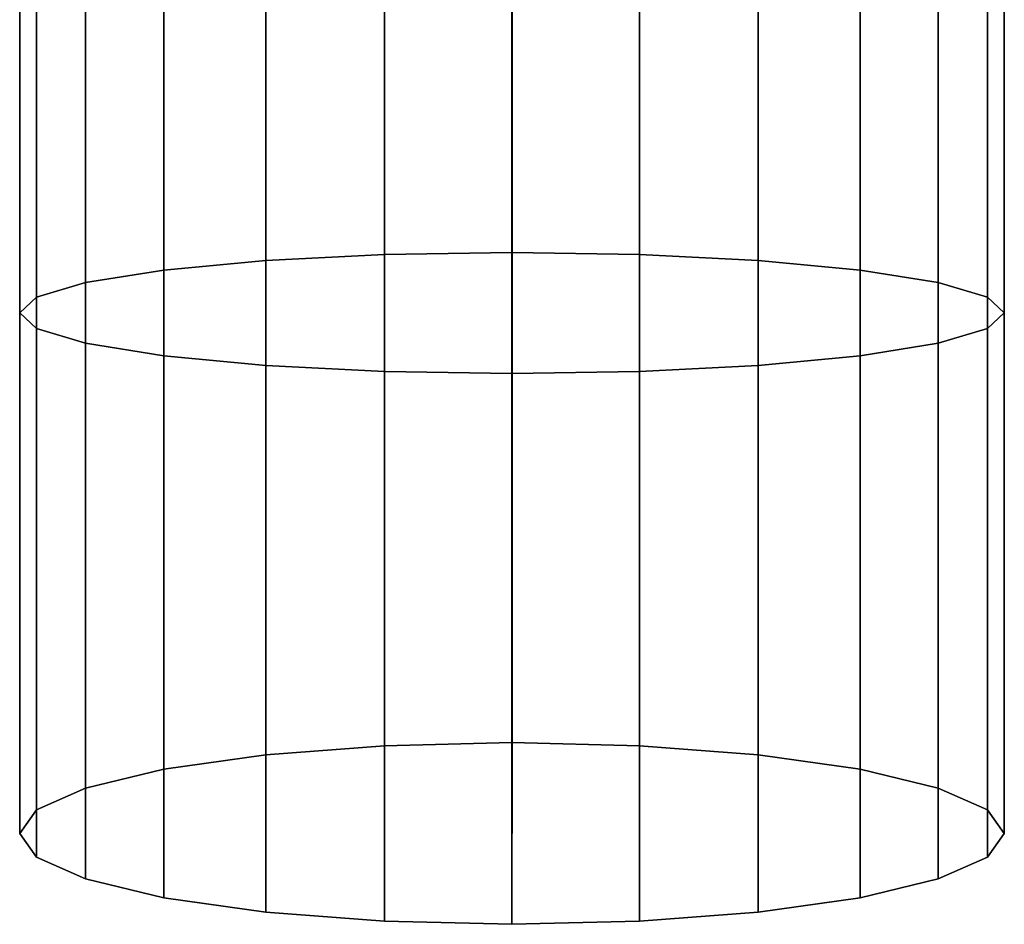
# Model space of a CAD drawing. Header units: inches. Extents: x 15 to 546804, y -66 to 267312.
# Tile 337 of 478: x 434201 to 434217, y 129440 to 129455. Entities that reach past the tile are written whole.
import ezdxf

# ---------------------------------------------------------------- set-up
doc = ezdxf.new("R2010")
doc.units = ezdxf.units.IN
doc.header["$MEASUREMENT"] = 0

msp = doc.modelspace()

# ---------------------------------------------------------------- linework, layer by layer
at = {"color": 7, "extrusion": (-1, 1.27576e-07, 4.74186e-12)}
for p, q in [((434201.219, 129458.967, 924.05), (434201.219, 129450.367, 924.599)), ((434201.492, 129458.972, 922.084), (434201.492, 129450.112, 922.649)), ((434201.492, 129458.963, 926.017), (434201.492, 129450.621, 926.549)), ((434202.291, 129458.976, 920.251), (434202.291, 129449.875, 920.832)), ((434202.291, 129458.958, 927.849), (434202.291, 129450.858, 928.366)), ((434203.562, 129458.979, 918.677), (434203.562, 129449.671, 919.271)), ((434203.562, 129458.955, 929.423), (434203.562, 129451.062, 929.927)), ((434205.219, 129458.982, 917.47), (434205.219, 129449.515, 918.074)), ((434205.219, 129458.952, 930.63), (434205.219, 129451.218, 931.124)), ((434207.149, 129458.984, 916.711), (434207.149, 129449.417, 917.321)), ((434207.149, 129458.95, 931.389), (434207.149, 129451.316, 931.877)), ((434209.219, 129458.984, 916.452), (434209.219, 129449.383, 917.065)), ((434209.219, 129451.35, 932.133), (434209.219, 129458.95, 931.648)), ((434211.29, 129458.984, 916.711), (434211.29, 129449.417, 917.321)), ((434211.29, 129458.95, 931.389), (434211.29, 129451.316, 931.877)), ((434213.219, 129458.982, 917.47), (434213.219, 129449.515, 918.074)), ((434213.219, 129458.952, 930.63), (434213.219, 129451.218, 931.124)), ((434214.876, 129458.979, 918.677), (434214.876, 129449.671, 919.271)), ((434214.876, 129458.955, 929.423), (434214.876, 129451.062, 929.927)), ((434216.147, 129458.976, 920.251), (434216.147, 129449.875, 920.832)), ((434216.147, 129458.958, 927.849), (434216.147, 129450.858, 928.366)), ((434216.947, 129458.972, 922.084), (434216.947, 129450.112, 922.649)), ((434216.947, 129458.963, 926.017), (434216.947, 129450.621, 926.549)), ((434217.219, 129458.967, 924.05), (434217.219, 129450.367, 924.599)), ((434203.562, 129451.062, 929.927), (434205.219, 129451.218, 931.124)), ((434205.219, 129451.218, 931.124), (434207.149, 129451.316, 931.877)), ((434205.219, 129451.218, 931.124), (434205.219, 129443.19, 932.716)), ((434207.149, 129451.316, 931.877), (434209.219, 129451.35, 932.133)), ((434207.149, 129451.316, 931.877), (434207.149, 129443.338, 933.459)), ((434209.219, 129451.35, 932.133), (434211.29, 129451.316, 931.877)), ((434209.219, 129443.388, 933.712), (434209.219, 129451.35, 932.133)), ((434211.29, 129451.316, 931.877), (434213.219, 129451.218, 931.124)), ((434211.29, 129451.316, 931.877), (434211.29, 129443.338, 933.459)), ((434213.219, 129451.218, 931.124), (434214.876, 129451.062, 929.927)), ((434213.219, 129451.218, 931.124), (434213.219, 129443.19, 932.716)), ((434202.291, 129450.858, 928.366), (434203.562, 129451.062, 929.927)), ((434203.562, 129451.062, 929.927), (434203.562, 129442.956, 931.534)), ((434214.876, 129451.062, 929.927), (434216.147, 129450.858, 928.366)), ((434214.876, 129451.062, 929.927), (434214.876, 129442.956, 931.534)), ((434201.492, 129450.621, 926.549), (434202.291, 129450.858, 928.366)), ((434202.291, 129450.858, 928.366), (434202.291, 129442.651, 929.994)), ((434216.147, 129450.858, 928.366), (434216.947, 129450.621, 926.549)), ((434216.147, 129450.858, 928.366), (434216.147, 129442.651, 929.994)), ((434201.219, 129450.367, 924.599), (434201.492, 129450.621, 926.549)), ((434201.492, 129450.621, 926.549), (434201.492, 129442.295, 928.2)), ((434216.947, 129450.621, 926.549), (434217.219, 129450.367, 924.599)), ((434216.947, 129450.621, 926.549), (434216.947, 129442.295, 928.2)), ((434201.492, 129450.112, 922.649), (434201.219, 129450.367, 924.599)), ((434201.219, 129450.367, 924.599), (434201.219, 129441.913, 926.275)), ((434217.219, 129450.367, 924.599), (434216.947, 129450.112, 922.649)), ((434217.219, 129450.367, 924.599), (434217.219, 129441.913, 926.275)), ((434202.291, 129449.875, 920.832), (434201.492, 129450.112, 922.649)), ((434201.492, 129450.112, 922.649), (434201.492, 129441.531, 924.351)), ((434216.947, 129450.112, 922.649), (434216.147, 129449.875, 920.832)), ((434216.947, 129450.112, 922.649), (434216.947, 129441.531, 924.351)), ((434203.562, 129449.671, 919.271), (434202.291, 129449.875, 920.832)), ((434202.291, 129449.875, 920.832), (434202.291, 129441.176, 922.557)), ((434216.147, 129449.875, 920.832), (434214.876, 129449.671, 919.271)), ((434216.147, 129449.875, 920.832), (434216.147, 129441.176, 922.557)), ((434205.219, 129449.515, 918.074), (434203.562, 129449.671, 919.271)), ((434203.562, 129449.671, 919.271), (434203.562, 129440.87, 921.017)), ((434214.876, 129449.671, 919.271), (434213.219, 129449.515, 918.074)), ((434214.876, 129449.671, 919.271), (434214.876, 129440.87, 921.017)), ((434207.149, 129449.417, 917.321), (434205.219, 129449.515, 918.074)), ((434205.219, 129449.515, 918.074), (434205.219, 129440.636, 919.835)), ((434213.219, 129449.515, 918.074), (434211.29, 129449.417, 917.321)), ((434213.219, 129449.515, 918.074), (434213.219, 129440.636, 919.835)), ((434209.219, 129449.383, 917.065), (434207.149, 129449.417, 917.321)), ((434207.149, 129449.417, 917.321), (434207.149, 129440.489, 919.092)), ((434211.29, 129449.417, 917.321), (434209.219, 129449.383, 917.065)), ((434209.219, 129449.383, 917.065), (434209.219, 129440.438, 918.839)), ((434211.29, 129449.417, 917.321), (434211.29, 129440.489, 919.092)), ((434207.149, 129443.338, 933.459), (434209.219, 129443.388, 933.712)), ((434209.219, 129443.388, 933.712), (434211.29, 129443.338, 933.459)), ((434205.219, 129443.19, 932.716), (434207.149, 129443.338, 933.459)), ((434211.29, 129443.338, 933.459), (434213.219, 129443.19, 932.716)), ((434203.562, 129442.956, 931.534), (434205.219, 129443.19, 932.716)), ((434213.219, 129443.19, 932.716), (434214.876, 129442.956, 931.534)), ((434202.291, 129442.651, 929.994), (434203.562, 129442.956, 931.534)), ((434214.876, 129442.956, 931.534), (434216.147, 129442.651, 929.994)), ((434201.492, 129442.295, 928.2), (434202.291, 129442.651, 929.994)), ((434216.147, 129442.651, 929.994), (434216.947, 129442.295, 928.2)), ((434201.219, 129441.913, 926.275), (434201.492, 129442.295, 928.2)), ((434216.947, 129442.295, 928.2), (434217.219, 129441.913, 926.275)), ((434201.492, 129441.531, 924.351), (434201.219, 129441.913, 926.275)), ((434217.219, 129441.913, 926.275), (434216.947, 129441.531, 924.351)), ((434202.291, 129441.176, 922.557), (434201.492, 129441.531, 924.351)), ((434216.947, 129441.531, 924.351), (434216.147, 129441.176, 922.557)), ((434203.562, 129440.87, 921.017), (434202.291, 129441.176, 922.557)), ((434216.147, 129441.176, 922.557), (434214.876, 129440.87, 921.017)), ((434205.219, 129440.636, 919.835), (434203.562, 129440.87, 921.017)), ((434214.876, 129440.87, 921.017), (434213.219, 129440.636, 919.835)), ((434207.149, 129440.489, 919.092), (434205.219, 129440.636, 919.835)), ((434213.219, 129440.636, 919.835), (434211.29, 129440.489, 919.092)), ((434209.219, 129440.438, 918.839), (434207.149, 129440.489, 919.092)), ((434211.29, 129440.489, 919.092), (434209.219, 129440.438, 918.839))]:
    msp.add_line(p, q, dxfattribs=at)
msp.add_arc((-129458.873, 989.365, -434209.203), 65.315, 194.21435, 285.00001, dxfattribs=at)
at = {"color": 7}
for points, invisible_edges in [([(434201.492, 129458.972, 922.084), (434201.219, 129458.967, 924.05), (434201.492, 129450.112, 922.649)], 2), ([(434201.219, 129450.367, 924.599), (434201.492, 129450.112, 922.649), (434201.219, 129458.967, 924.05)], 2), ([(434201.219, 129458.967, 924.05), (434201.492, 129458.963, 926.017), (434201.219, 129450.367, 924.599)], 2), ([(434201.492, 129450.621, 926.549), (434201.219, 129450.367, 924.599), (434201.492, 129458.963, 926.017)], 2), ([(434202.291, 129458.976, 920.251), (434201.492, 129458.972, 922.084), (434202.291, 129449.875, 920.832)], 2), ([(434201.492, 129450.112, 922.649), (434202.291, 129449.875, 920.832), (434201.492, 129458.972, 922.084)], 2), ([(434201.492, 129458.963, 926.017), (434202.291, 129458.958, 927.849), (434201.492, 129450.621, 926.549)], 2), ([(434202.291, 129450.858, 928.366), (434201.492, 129450.621, 926.549), (434202.291, 129458.958, 927.849)], 2), ([(434203.562, 129458.979, 918.677), (434202.291, 129458.976, 920.251), (434203.562, 129449.671, 919.271)], 2), ([(434202.291, 129449.875, 920.832), (434203.562, 129449.671, 919.271), (434202.291, 129458.976, 920.251)], 2), ([(434202.291, 129458.958, 927.849), (434203.562, 129458.955, 929.423), (434202.291, 129450.858, 928.366)], 2), ([(434203.562, 129451.062, 929.927), (434202.291, 129450.858, 928.366), (434203.562, 129458.955, 929.423)], 2), ([(434205.219, 129458.982, 917.47), (434203.562, 129458.979, 918.677), (434205.219, 129449.515, 918.074)], 2), ([(434203.562, 129449.671, 919.271), (434205.219, 129449.515, 918.074), (434203.562, 129458.979, 918.677)], 2), ([(434203.562, 129458.955, 929.423), (434205.219, 129458.952, 930.63), (434203.562, 129451.062, 929.927)], 2), ([(434205.219, 129451.218, 931.124), (434203.562, 129451.062, 929.927), (434205.219, 129458.952, 930.63)], 2), ([(434207.149, 129458.984, 916.711), (434205.219, 129458.982, 917.47), (434207.149, 129449.417, 917.321)], 2), ([(434205.219, 129449.515, 918.074), (434207.149, 129449.417, 917.321), (434205.219, 129458.982, 917.47)], 2), ([(434205.219, 129458.952, 930.63), (434207.149, 129458.95, 931.389), (434205.219, 129451.218, 931.124)], 2), ([(434207.149, 129451.316, 931.877), (434205.219, 129451.218, 931.124), (434207.149, 129458.95, 931.389)], 2), ([(434209.219, 129458.984, 916.452), (434207.149, 129458.984, 916.711), (434209.219, 129449.383, 917.065)], 2), ([(434207.149, 129449.417, 917.321), (434209.219, 129449.383, 917.065), (434207.149, 129458.984, 916.711)], 2), ([(434207.149, 129458.95, 931.389), (434209.219, 129458.95, 931.648), (434207.149, 129451.316, 931.877)], 2), ([(434209.219, 129451.35, 932.133), (434207.149, 129451.316, 931.877), (434209.219, 129458.95, 931.648)], 2), ([(434209.219, 129458.984, 916.452), (434209.219, 129449.383, 917.065), (434211.29, 129458.984, 916.711)], 2), ([(434211.29, 129449.417, 917.321), (434211.29, 129458.984, 916.711), (434209.219, 129449.383, 917.065)], 2), ([(434211.29, 129458.95, 931.389), (434211.29, 129451.316, 931.877), (434209.219, 129458.95, 931.648)], 2), ([(434209.219, 129451.35, 932.133), (434209.219, 129458.95, 931.648), (434211.29, 129451.316, 931.877)], 2), ([(434211.29, 129458.984, 916.711), (434211.29, 129449.417, 917.321), (434213.219, 129458.982, 917.47)], 2), ([(434213.219, 129449.515, 918.074), (434213.219, 129458.982, 917.47), (434211.29, 129449.417, 917.321)], 2), ([(434213.219, 129458.952, 930.63), (434213.219, 129451.218, 931.124), (434211.29, 129458.95, 931.389)], 2), ([(434211.29, 129451.316, 931.877), (434211.29, 129458.95, 931.389), (434213.219, 129451.218, 931.124)], 2), ([(434213.219, 129458.982, 917.47), (434213.219, 129449.515, 918.074), (434214.876, 129458.979, 918.677)], 2), ([(434214.876, 129449.671, 919.271), (434214.876, 129458.979, 918.677), (434213.219, 129449.515, 918.074)], 2), ([(434214.876, 129458.955, 929.423), (434214.876, 129451.062, 929.927), (434213.219, 129458.952, 930.63)], 2), ([(434213.219, 129451.218, 931.124), (434213.219, 129458.952, 930.63), (434214.876, 129451.062, 929.927)], 2), ([(434214.876, 129458.979, 918.677), (434214.876, 129449.671, 919.271), (434216.147, 129458.976, 920.251)], 2), ([(434216.147, 129449.875, 920.832), (434216.147, 129458.976, 920.251), (434214.876, 129449.671, 919.271)], 2), ([(434216.147, 129458.958, 927.849), (434216.147, 129450.858, 928.366), (434214.876, 129458.955, 929.423)], 2), ([(434214.876, 129451.062, 929.927), (434214.876, 129458.955, 929.423), (434216.147, 129450.858, 928.366)], 2), ([(434216.147, 129458.976, 920.251), (434216.147, 129449.875, 920.832), (434216.947, 129458.972, 922.084)], 2), ([(434216.947, 129450.112, 922.649), (434216.947, 129458.972, 922.084), (434216.147, 129449.875, 920.832)], 2), ([(434216.147, 129450.858, 928.366), (434216.147, 129458.958, 927.849), (434216.947, 129450.621, 926.549)], 2), ([(434216.947, 129458.963, 926.017), (434216.947, 129450.621, 926.549), (434216.147, 129458.958, 927.849)], 2), ([(434216.947, 129458.972, 922.084), (434216.947, 129450.112, 922.649), (434217.219, 129458.967, 924.05)], 2), ([(434217.219, 129458.967, 924.05), (434217.219, 129450.367, 924.599), (434216.947, 129458.963, 926.017)], 2), ([(434217.219, 129450.367, 924.599), (434217.219, 129458.967, 924.05), (434216.947, 129450.112, 922.649)], 2), ([(434216.947, 129450.621, 926.549), (434216.947, 129458.963, 926.017), (434217.219, 129450.367, 924.599)], 2), ([(434205.219, 129451.218, 931.124), (434205.219, 129443.19, 932.716), (434203.562, 129451.062, 929.927)], 2), ([(434207.149, 129451.316, 931.877), (434207.149, 129443.338, 933.459), (434205.219, 129451.218, 931.124)], 2), ([(434205.219, 129443.19, 932.716), (434205.219, 129451.218, 931.124), (434207.149, 129443.338, 933.459)], 2), ([(434209.219, 129451.35, 932.133), (434209.219, 129443.388, 933.712), (434207.149, 129451.316, 931.877)], 2), ([(434207.149, 129443.338, 933.459), (434207.149, 129451.316, 931.877), (434209.219, 129443.388, 933.712)], 2), ([(434209.219, 129451.35, 932.133), (434211.29, 129451.316, 931.877), (434209.219, 129443.388, 933.712)], 2), ([(434211.29, 129443.338, 933.459), (434209.219, 129443.388, 933.712), (434211.29, 129451.316, 931.877)], 2), ([(434211.29, 129451.316, 931.877), (434213.219, 129451.218, 931.124), (434211.29, 129443.338, 933.459)], 2), ([(434213.219, 129443.19, 932.716), (434211.29, 129443.338, 933.459), (434213.219, 129451.218, 931.124)], 2), ([(434213.219, 129451.218, 931.124), (434214.876, 129451.062, 929.927), (434213.219, 129443.19, 932.716)], 2), ([(434202.291, 129450.858, 928.366), (434203.562, 129451.062, 929.927), (434202.291, 129442.651, 929.994)], 2), ([(434203.562, 129442.956, 931.534), (434202.291, 129442.651, 929.994), (434203.562, 129451.062, 929.927)], 2), ([(434203.562, 129442.956, 931.534), (434203.562, 129451.062, 929.927), (434205.219, 129443.19, 932.716)], 2), ([(434214.876, 129442.956, 931.534), (434213.219, 129443.19, 932.716), (434214.876, 129451.062, 929.927)], 2), ([(434216.147, 129450.858, 928.366), (434216.147, 129442.651, 929.994), (434214.876, 129451.062, 929.927)], 2), ([(434214.876, 129442.956, 931.534), (434214.876, 129451.062, 929.927), (434216.147, 129442.651, 929.994)], 2), ([(434201.492, 129450.621, 926.549), (434202.291, 129450.858, 928.366), (434201.492, 129442.295, 928.2)], 2), ([(434202.291, 129442.651, 929.994), (434201.492, 129442.295, 928.2), (434202.291, 129450.858, 928.366)], 2), ([(434216.947, 129450.621, 926.549), (434216.947, 129442.295, 928.2), (434216.147, 129450.858, 928.366)], 2), ([(434216.147, 129442.651, 929.994), (434216.147, 129450.858, 928.366), (434216.947, 129442.295, 928.2)], 2), ([(434201.219, 129450.367, 924.599), (434201.492, 129450.621, 926.549), (434201.219, 129441.913, 926.275)], 2), ([(434201.492, 129442.295, 928.2), (434201.219, 129441.913, 926.275), (434201.492, 129450.621, 926.549)], 2), ([(434217.219, 129450.367, 924.599), (434217.219, 129441.913, 926.275), (434216.947, 129450.621, 926.549)], 2), ([(434216.947, 129442.295, 928.2), (434216.947, 129450.621, 926.549), (434217.219, 129441.913, 926.275)], 2), ([(434201.492, 129450.112, 922.649), (434201.219, 129450.367, 924.599), (434201.492, 129441.531, 924.351)], 2), ([(434201.219, 129441.913, 926.275), (434201.492, 129441.531, 924.351), (434201.219, 129450.367, 924.599)], 2), ([(434216.947, 129450.112, 922.649), (434216.947, 129441.531, 924.351), (434217.219, 129450.367, 924.599)], 2), ([(434217.219, 129441.913, 926.275), (434217.219, 129450.367, 924.599), (434216.947, 129441.531, 924.351)], 2), ([(434202.291, 129449.875, 920.832), (434201.492, 129450.112, 922.649), (434202.291, 129441.176, 922.557)], 2), ([(434201.492, 129441.531, 924.351), (434202.291, 129441.176, 922.557), (434201.492, 129450.112, 922.649)], 2), ([(434216.147, 129449.875, 920.832), (434216.147, 129441.176, 922.557), (434216.947, 129450.112, 922.649)], 2), ([(434216.947, 129441.531, 924.351), (434216.947, 129450.112, 922.649), (434216.147, 129441.176, 922.557)], 2), ([(434203.562, 129449.671, 919.271), (434202.291, 129449.875, 920.832), (434203.562, 129440.87, 921.017)], 2), ([(434202.291, 129441.176, 922.557), (434203.562, 129440.87, 921.017), (434202.291, 129449.875, 920.832)], 2), ([(434214.876, 129449.671, 919.271), (434214.876, 129440.87, 921.017), (434216.147, 129449.875, 920.832)], 2), ([(434216.147, 129441.176, 922.557), (434216.147, 129449.875, 920.832), (434214.876, 129440.87, 921.017)], 2), ([(434203.562, 129449.671, 919.271), (434203.562, 129440.87, 921.017), (434205.219, 129449.515, 918.074)], 2), ([(434214.876, 129449.671, 919.271), (434213.219, 129449.515, 918.074), (434214.876, 129440.87, 921.017)], 2), ([(434205.219, 129440.636, 919.835), (434205.219, 129449.515, 918.074), (434203.562, 129440.87, 921.017)], 2), ([(434205.219, 129449.515, 918.074), (434205.219, 129440.636, 919.835), (434207.149, 129449.417, 917.321)], 2), ([(434213.219, 129449.515, 918.074), (434211.29, 129449.417, 917.321), (434213.219, 129440.636, 919.835)], 2), ([(434213.219, 129440.636, 919.835), (434214.876, 129440.87, 921.017), (434213.219, 129449.515, 918.074)], 2), ([(434207.149, 129440.489, 919.092), (434207.149, 129449.417, 917.321), (434205.219, 129440.636, 919.835)], 2), ([(434207.149, 129449.417, 917.321), (434207.149, 129440.489, 919.092), (434209.219, 129449.383, 917.065)], 2), ([(434209.219, 129440.438, 918.839), (434209.219, 129449.383, 917.065), (434207.149, 129440.489, 919.092)], 2), ([(434211.29, 129449.417, 917.321), (434209.219, 129449.383, 917.065), (434211.29, 129440.489, 919.092)], 2), ([(434209.219, 129440.438, 918.839), (434211.29, 129440.489, 919.092), (434209.219, 129449.383, 917.065)], 2), ([(434211.29, 129440.489, 919.092), (434213.219, 129440.636, 919.835), (434211.29, 129449.417, 917.321)], 2), ([(434207.149, 129443.338, 933.459), (434209.219, 129443.388, 933.712), (434209.219, 129440.438, 918.839)], 14), ([(434209.219, 129443.388, 933.712), (434211.29, 129443.338, 933.459), (434211.29, 129440.489, 919.092)], 14), ([(434209.219, 129440.438, 918.839), (434209.219, 129443.388, 933.712), (434211.29, 129440.489, 919.092)], 3), ([(434205.219, 129443.19, 932.716), (434207.149, 129443.338, 933.459), (434207.149, 129440.489, 919.092)], 14), ([(434207.149, 129440.489, 919.092), (434207.149, 129443.338, 933.459), (434209.219, 129440.438, 918.839)], 3), ([(434211.29, 129443.338, 933.459), (434213.219, 129443.19, 932.716), (434213.219, 129440.636, 919.835)], 14), ([(434211.29, 129440.489, 919.092), (434211.29, 129443.338, 933.459), (434213.219, 129440.636, 919.835)], 3), ([(434203.562, 129442.956, 931.534), (434205.219, 129443.19, 932.716), (434205.219, 129440.636, 919.835)], 14), ([(434205.219, 129440.636, 919.835), (434205.219, 129443.19, 932.716), (434207.149, 129440.489, 919.092)], 3), ([(434213.219, 129443.19, 932.716), (434214.876, 129442.956, 931.534), (434214.876, 129440.87, 921.017)], 14), ([(434213.219, 129440.636, 919.835), (434213.219, 129443.19, 932.716), (434214.876, 129440.87, 921.017)], 3), ([(434202.291, 129442.651, 929.994), (434203.562, 129442.956, 931.534), (434203.562, 129440.87, 921.017)], 14), ([(434203.562, 129440.87, 921.017), (434203.562, 129442.956, 931.534), (434205.219, 129440.636, 919.835)], 3), ([(434214.876, 129442.956, 931.534), (434216.147, 129442.651, 929.994), (434216.147, 129441.176, 922.557)], 14), ([(434214.876, 129440.87, 921.017), (434214.876, 129442.956, 931.534), (434216.147, 129441.176, 922.557)], 3), ([(434201.492, 129442.295, 928.2), (434202.291, 129442.651, 929.994), (434202.291, 129441.176, 922.557)], 14), ([(434202.291, 129441.176, 922.557), (434202.291, 129442.651, 929.994), (434203.562, 129440.87, 921.017)], 3), ([(434216.147, 129442.651, 929.994), (434216.947, 129442.295, 928.2), (434216.947, 129441.531, 924.351)], 14), ([(434216.147, 129441.176, 922.557), (434216.147, 129442.651, 929.994), (434216.947, 129441.531, 924.351)], 3), ([(434201.219, 129441.913, 926.275), (434201.492, 129442.295, 928.2), (434201.492, 129441.531, 924.351)], 2), ([(434201.492, 129441.531, 924.351), (434201.492, 129442.295, 928.2), (434202.291, 129441.176, 922.557)], 3), ([(434217.219, 129441.913, 926.275), (434216.947, 129441.531, 924.351), (434216.947, 129442.295, 928.2)], 2)]:
    msp.add_3dface(points, dxfattribs=dict(at, invisible_edges=invisible_edges))

doc.saveas('drawing.dxf')
